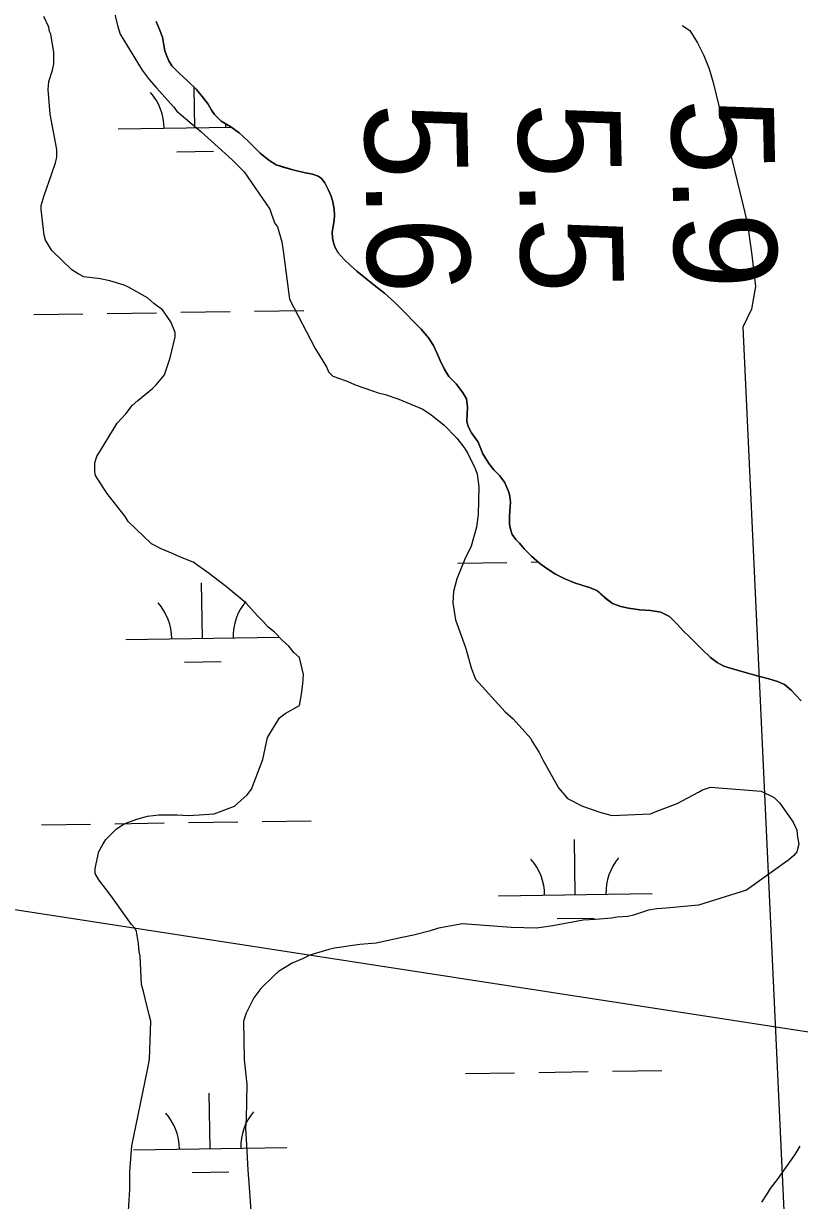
# Model space of a CAD drawing. Extents: x 3807117 to 3845308, y 337856 to 363736.
# Drawn here: x 3830101 to 3830606, y 344779 to 345546 of the extents above; entities that cross this region are included whole.
import ezdxf

# ---------------------------------------------------------------- set-up
doc = ezdxf.new("R2010")
doc.units = 0
for name, color, linetype in [('V-RIVR-RANG', 7, 'Continuous'), ('V-SITE-VEGE', 7, 'Continuous'), ('V-TOPO-MINR', 7, 'Continuous'), ('V-TOPO-SHOR', 7, 'Continuous'), ('V-WETL-SWMP', 7, 'Continuous')]:
    doc.layers.add(name, color=color, linetype=linetype)

msp = doc.modelspace()

# ---------------------------------------------------------------- linework, layer by layer
at = {"layer": 'V-RIVR-RANG'}
msp.add_line((3829972.42, 344987.13), (3830960.73, 344834.65), dxfattribs=at)
at = {"layer": 'V-SITE-VEGE'}
for p, q in [((3830159.54, 345554.42), (3830161.86, 345544.29)), ((3830117.15, 345543.3), (3830113.91, 345550.21)), ((3830117.62, 345540.53), (3830117.15, 345543.3)), ((3830118.54, 345538.69), (3830117.62, 345540.53)), ((3830120.41, 345526.71), (3830118.54, 345538.69)), ((3830161.86, 345544.29), (3830163.71, 345538.76)), ((3830163.71, 345538.76), (3830178.04, 345515.28)), ((3830120.42, 345519.33), (3830120.41, 345526.71)), ((3830117.21, 345507.81), (3830119.5, 345515.18)), ((3830119.5, 345515.18), (3830120.42, 345519.33)), ((3830178.04, 345515.28), (3830182.65, 345509.29)), ((3830116.75, 345502.74), (3830117.21, 345507.81)), ((3830182.65, 345509.29), (3830187.27, 345503.77)), ((3830118.16, 345486.61), (3830116.75, 345502.74)), ((3830187.27, 345503.77), (3830198.35, 345491.34)), ((3830122.34, 345463.57), (3830118.16, 345486.61)), ((3830198.35, 345491.34), (3830200.66, 345488.58)), ((3830200.66, 345488.58), (3830216.35, 345475.23)), ((3830216.35, 345475.23), (3830236.66, 345456.83)), ((3830122.35, 345458.5), (3830122.34, 345463.57)), ((3830119.14, 345447.89), (3830121.44, 345454.81)), ((3830121.44, 345454.81), (3830122.35, 345458.5)), ((3830236.66, 345456.83), (3830244.51, 345449.01)), ((3830114.09, 345433.6), (3830119.14, 345447.89)), ((3830244.51, 345449.01), (3830261.14, 345424.6)), ((3830112.26, 345427.14), (3830114.09, 345433.6)), ((3830112.26, 345424.38), (3830112.26, 345427.14)), ((3830114.13, 345407.79), (3830112.26, 345424.38)), ((3830261.14, 345424.6), (3830264.38, 345415.85)), ((3830264.38, 345415.85), (3830266.22, 345413.09)), ((3830115.06, 345404.56), (3830114.13, 345407.79)), ((3830266.22, 345413.09), (3830269, 345403.41)), ((3830119.22, 345397.65), (3830115.06, 345404.56)), ((3830269, 345403.41), (3830269.94, 345397.42)), ((3830132.14, 345385.23), (3830119.22, 345397.65)), ((3830269.94, 345397.42), (3830274.13, 345366.09)), ((3830136.29, 345382.47), (3830132.14, 345385.23)), ((3830139.98, 345380.63), (3830136.29, 345382.47)), ((3830150.59, 345379.27), (3830139.98, 345380.63)), ((3830157.04, 345377.89), (3830150.59, 345379.27)), ((3830166.27, 345375.14), (3830157.04, 345377.89)), ((3830169.03, 345373.76), (3830166.27, 345375.14)), ((3830181.49, 345366.87), (3830169.03, 345373.76)), ((3830185.64, 345363.19), (3830181.49, 345366.87)), ((3830191.18, 345359.05), (3830185.64, 345363.19)), ((3830274.13, 345366.09), (3830290.77, 345333.85)), ((3830196.72, 345351.22), (3830191.18, 345359.05)), ((3830199.5, 345344.31), (3830196.72, 345351.22)), ((3830196.3, 345327.71), (3830199.5, 345341.54)), ((3830199.5, 345341.54), (3830199.5, 345344.31)), ((3830290.77, 345333.85), (3830298.17, 345321.88)), ((3830192.63, 345316.65), (3830196.3, 345327.71)), ((3830187.11, 345310.18), (3830192.63, 345316.65)), ((3830298.17, 345321.88), (3830299.55, 345318.65)), ((3830299.55, 345318.65), (3830302.32, 345315.89)), ((3830302.32, 345315.89), (3830311.09, 345312.68)), ((3830175.14, 345300.03), (3830184.8, 345307.88)), ((3830184.8, 345307.88), (3830187.11, 345310.18)), ((3830311.09, 345312.68), (3830317.54, 345309.92)), ((3830317.54, 345309.92), (3830328.15, 345306.25)), ((3830171.46, 345296.79), (3830175.14, 345300.03)), ((3830328.15, 345306.25), (3830331.84, 345304.88)), ((3830331.84, 345304.88), (3830336.45, 345303.96)), ((3830336.45, 345303.96), (3830345.21, 345300.75)), ((3830345.21, 345300.75), (3830360.89, 345294.32)), ((3830167.32, 345291.26), (3830171.46, 345296.79)), ((3830360.89, 345294.32), (3830366.43, 345290.64)), ((3830148.46, 345263.57), (3830161.79, 345285.26)), ((3830161.79, 345285.26), (3830167.32, 345291.26)), ((3830366.43, 345290.64), (3830374.73, 345284.2)), ((3830374.73, 345284.2), (3830383.04, 345275.45)), ((3830383.04, 345275.45), (3830387.66, 345269.47)), ((3830387.66, 345269.47), (3830389.97, 345265.79)), ((3830147.08, 345259.42), (3830148.46, 345263.57)), ((3830389.97, 345265.79), (3830395.06, 345255.65)), ((3830147.09, 345253.43), (3830147.08, 345259.42)), ((3830395.06, 345255.65), (3830396.45, 345251.97)), ((3830147.56, 345251.13), (3830147.09, 345253.43)), ((3830154.95, 345239.62), (3830147.56, 345251.13)), ((3830396.45, 345251.97), (3830397.38, 345243.67)), ((3830166.96, 345224.42), (3830154.95, 345239.62)), ((3830397.38, 345243.67), (3830396.95, 345225.7)), ((3830168.81, 345221.2), (3830166.96, 345224.42)), ((3830396.95, 345225.7), (3830396.04, 345217.4)), ((3830184.04, 345206.48), (3830168.81, 345221.2)), ((3830396.04, 345217.4), (3830392.37, 345204.95)), ((3830190.5, 345203.26), (3830184.04, 345206.48)), ((3830198.33, 345200.04), (3830190.5, 345203.26)), ((3830392.37, 345204.95), (3830388.24, 345196.65)), ((3830202.95, 345197.75), (3830198.33, 345200.04)), ((3830211.25, 345194.53), (3830202.95, 345197.75)), ((3830220.94, 345187.63), (3830211.25, 345194.53)), ((3830388.24, 345196.65), (3830383.19, 345183.73)), ((3830224.63, 345184.88), (3830220.94, 345187.63)), ((3830232.94, 345178.43), (3830224.63, 345184.88)), ((3830245.86, 345167.85), (3830232.94, 345178.43)), ((3830383.19, 345183.73), (3830380.89, 345175.43)), ((3830380.89, 345175.43), (3830380.44, 345168.06)), ((3830253.25, 345159.57), (3830245.86, 345167.85)), ((3830380.44, 345168.06), (3830382.31, 345157)), ((3830256.94, 345155.89), (3830253.25, 345159.57)), ((3830260.17, 345152.21), (3830256.94, 345155.89)), ((3830382.31, 345157), (3830388.79, 345139.04)), ((3830264.33, 345148.98), (3830260.17, 345152.21)), ((3830269.4, 345143.46), (3830264.33, 345148.98)), ((3830273.56, 345139.78), (3830269.4, 345143.46)), ((3830276.79, 345135.64), (3830273.56, 345139.78)), ((3830388.79, 345139.04), (3830390.17, 345134.43)), ((3830280.48, 345132.42), (3830276.79, 345135.64)), ((3830283.26, 345121.36), (3830280.48, 345132.42)), ((3830390.17, 345134.43), (3830392.49, 345125.68)), ((3830392.49, 345125.68), (3830395.27, 345118.3)), ((3830282.81, 345115.37), (3830283.26, 345121.36)), ((3830395.27, 345118.3), (3830414.66, 345097.13)), ((3830280.53, 345101.08), (3830281.9, 345108.45)), ((3830281.9, 345108.45), (3830282.81, 345115.37)), ((3830271.32, 345095.99), (3830280.53, 345101.08)), ((3830259.82, 345080.3), (3830267.63, 345093.22)), ((3830267.63, 345093.22), (3830271.32, 345095.99)), ((3830414.66, 345097.13), (3830419.74, 345092.53)), ((3830419.74, 345092.53), (3830431.28, 345079.64)), ((3830256.62, 345066.01), (3830259.82, 345080.3)), ((3830431.28, 345079.64), (3830432.2, 345077.8)), ((3830432.2, 345077.8), (3830436.82, 345070.43)), ((3830436.82, 345070.43), (3830439.14, 345065.83)), ((3830249.27, 345046.64), (3830256.62, 345066.01)), ((3830439.14, 345065.83), (3830449.3, 345047.41)), ((3830449.3, 345047.41), (3830455.31, 345040.5)), ((3830543.33, 345046.17), (3830548.4, 345048.02)), ((3830548.4, 345048.02), (3830581.59, 345045.3)), ((3830238.23, 345035.56), (3830246.51, 345042.95)), ((3830246.51, 345042.95), (3830249.27, 345046.64)), ((3830455.31, 345040.5), (3830464.99, 345035.45)), ((3830526.75, 345037.39), (3830540.57, 345044.78)), ((3830540.57, 345044.78), (3830543.33, 345046.17)), ((3830581.59, 345045.3), (3830589.89, 345041.17)), ((3830589.89, 345041.17), (3830593.58, 345037.49)), ((3830224.87, 345030.47), (3830238.23, 345035.56)), ((3830464.99, 345035.45), (3830476.98, 345031.32)), ((3830509.25, 345030.45), (3830512.47, 345031.83)), ((3830512.47, 345031.83), (3830526.75, 345037.39)), ((3830593.58, 345037.49), (3830602.36, 345025.06)), ((3830161.28, 345020.7), (3830166.34, 345023.93)), ((3830166.34, 345023.93), (3830174.63, 345027.17)), ((3830174.63, 345027.17), (3830181.54, 345029.02)), ((3830181.54, 345029.02), (3830188.92, 345029.96)), ((3830188.92, 345029.96), (3830200.9, 345029.98)), ((3830200.9, 345029.98), (3830208.28, 345029.52)), ((3830208.28, 345029.52), (3830215.19, 345029.99)), ((3830215.19, 345029.99), (3830224.87, 345030.47)), ((3830476.98, 345031.32), (3830484.36, 345029.49)), ((3830484.36, 345029.49), (3830509.25, 345030.45)), ((3830602.36, 345025.06), (3830604.67, 345019.99)), ((3830154.38, 345013.77), (3830161.28, 345020.7)), ((3830604.67, 345019.99), (3830605.14, 345015.38)), ((3830149.78, 345005.93), (3830152.53, 345011)), ((3830152.53, 345011), (3830154.38, 345013.77)), ((3830606.07, 345010.78), (3830604.69, 345005.7)), ((3830605.14, 345015.38), (3830606.07, 345010.78)), ((3830147.49, 344994.87), (3830149.78, 345005.93)), ((3830602.85, 345003.4), (3830599.63, 345000.62)), ((3830604.69, 345005.7), (3830602.85, 345003.4)), ((3830147.49, 344991.64), (3830147.49, 344994.87)), ((3830599.63, 345000.62), (3830572.01, 344980.76)), ((3830149.81, 344987.49), (3830147.49, 344991.64)), ((3830157.66, 344977.36), (3830149.81, 344987.49)), ((3830572.01, 344980.76), (3830540.68, 344971.04)), ((3830171.05, 344958.49), (3830157.66, 344977.36)), ((3830540.68, 344971.04), (3830519.48, 344969.16)), ((3830484, 344962.65), (3830473.4, 344961.72)), ((3830487.69, 344963.12), (3830484, 344962.65)), ((3830494.6, 344963.59), (3830487.69, 344963.12)), ((3830498.29, 344964.52), (3830494.6, 344963.59)), ((3830507.96, 344967.76), (3830498.29, 344964.52)), ((3830513.49, 344968.69), (3830507.96, 344967.76)), ((3830519.48, 344969.16), (3830513.49, 344968.69)), ((3830173.36, 344955.73), (3830171.05, 344958.49)), ((3830174.28, 344953.88), (3830173.36, 344955.73)), ((3830371.09, 344956.03), (3830365.1, 344954.17)), ((3830386.75, 344958.82), (3830371.09, 344956.03)), ((3830418.56, 344956.56), (3830386.75, 344958.82)), ((3830435.15, 344956.13), (3830418.56, 344956.56)), ((3830445.75, 344957.53), (3830435.15, 344956.13)), ((3830465.57, 344961.24), (3830445.75, 344957.53)), ((3830473.4, 344961.72), (3830465.57, 344961.24)), ((3830175.68, 344946.05), (3830174.28, 344953.88)), ((3830337.46, 344947.68), (3830330.54, 344946.29)), ((3830347.59, 344950), (3830337.46, 344947.68)), ((3830354.96, 344951.39), (3830347.59, 344950)), ((3830365.1, 344954.17), (3830354.96, 344951.39)), ((3830176.15, 344940.52), (3830175.68, 344946.05)), ((3830176.61, 344937.76), (3830176.15, 344940.52)), ((3830299.67, 344942.09), (3830287.23, 344938.39)), ((3830303.35, 344943.02), (3830299.67, 344942.09)), ((3830319.94, 344945.35), (3830303.35, 344943.02)), ((3830330.54, 344946.29), (3830319.94, 344945.35)), ((3830177.56, 344919.32), (3830176.61, 344937.76)), ((3830275.71, 344933.3), (3830266.97, 344927.75)), ((3830282.62, 344936.07), (3830275.71, 344933.3)), ((3830287.23, 344938.39), (3830282.62, 344936.07)), ((3830263.74, 344924.98), (3830255.46, 344916.67)), ((3830266.97, 344927.75), (3830263.74, 344924.98)), ((3830178.95, 344914.71), (3830177.56, 344919.32)), ((3830255.46, 344916.67), (3830250.86, 344910.67)), ((3830179.88, 344910.1), (3830178.95, 344914.71)), ((3830182.66, 344899.51), (3830179.88, 344910.1)), ((3830250.86, 344910.67), (3830245.81, 344900.53)), ((3830183.59, 344895.36), (3830182.66, 344899.51)), ((3830182.71, 344870.47), (3830183.59, 344895.36)), ((3830245.81, 344900.53), (3830243.97, 344895.45)), ((3830243.97, 344895.45), (3830244.47, 344870.11)), ((3830181.34, 344862.64), (3830182.71, 344870.47)), ((3830244.47, 344870.11), (3830246.34, 344854.44)), ((3830171.27, 344814.22), (3830181.34, 344862.64)), ((3830246.34, 344854.44), (3830245.91, 344831.85)), ((3830245.91, 344831.85), (3830245.46, 344825.86)), ((3830245.46, 344825.86), (3830245.94, 344814.8)), ((3830169.92, 344797.17), (3830171.27, 344814.22)), ((3830245.94, 344814.8), (3830246.89, 344798.21)), ((3830603.61, 344808.43), (3830606.83, 344813.97)), ((3830592.11, 344792.28), (3830603.61, 344808.43)), ((3830169.93, 344785.64), (3830169.92, 344797.17)), ((3830246.89, 344798.21), (3830247.83, 344787.15)), ((3830247.83, 344787.15), (3830248.77, 344771.48)), ((3830585.68, 344783.06), (3830587.51, 344786.28)), ((3830587.51, 344786.28), (3830592.11, 344792.28)), ((3830168.13, 344757.99), (3830169.93, 344785.64)), ((3830582, 344777.52), (3830585.68, 344783.06))]:
    msp.add_line(p, q, dxfattribs=at)
at = {"layer": 'V-TOPO-MINR'}
msp.add_lwpolyline([(3830530.05, 345544.4), (3830535.02, 345541.05), (3830539.92, 345533.09), (3830544.2, 345524.85), (3830547.53, 345516.19), (3830550.24, 345507.24), (3830569.76, 345426.93), (3830571.45, 345419.37), (3830572.95, 345411.77), (3830574.16, 345404.13), (3830575.18, 345396.45), (3830577.72, 345374.31), (3830575.27, 345359.53), (3830569.44, 345347.71), (3830637.04, 343891.56), (3830618.92, 343569.86)], dxfattribs=at)
at = {"layer": 'V-TOPO-SHOR'}
for points in [[(3830246.88, 345469.18), (3830241.19, 345474.33), (3830235.89, 345478.42), (3830229.54, 345482.11), (3830225.17, 345486.33), (3830223.19, 345489.24), (3830220.94, 345493.07), (3830217.23, 345498.08), (3830213.39, 345502.57), (3830207.56, 345508.25), (3830202.13, 345513.39), (3830197.37, 345518.14), (3830195.38, 345521.45), (3830194.05, 345524.48), (3830192.86, 345527.92), (3830192.19, 345531.62), (3830191.26, 345536.77), (3830189.27, 345541.79), (3830187.15, 345546.94)], [(3830607.65, 345104.1), (3830601.04, 345111.09), (3830596.67, 345114.92), (3830592.04, 345116.89), (3830586.48, 345118.47), (3830579.74, 345120.31), (3830570.48, 345122.81), (3830563.61, 345124.78), (3830557.13, 345126.88), (3830552.89, 345129.13), (3830548.53, 345132.42), (3830543.1, 345137.57), (3830539.26, 345141.4), (3830534.89, 345145.62), (3830530.79, 345149.71), (3830526.68, 345154.2), (3830521.79, 345159.08), (3830516.1, 345161.98), (3830509.35, 345163.03), (3830502.48, 345163.42), (3830495.08, 345164.59), (3830489.92, 345165.65), (3830484.63, 345167.75), (3830479.6, 345171.45), (3830474.31, 345176.06), (3830469.55, 345178.17), (3830465.18, 345179.48), (3830459.89, 345181.2), (3830453.54, 345183.83), (3830447.46, 345186.86), (3830441.77, 345190.42), (3830437.27, 345193.72), (3830431.84, 345198.6), (3830427.08, 345203.35), (3830423.9, 345206.92), (3830421.65, 345209.42), (3830419.26, 345212.72), (3830418.07, 345216.16), (3830417.4, 345219.33), (3830417.53, 345224.49), (3830418.17, 345234), (3830417.51, 345238.63), (3830416.58, 345241.4), (3830414.19, 345246.82), (3830411.14, 345250.78), (3830407.3, 345254.87), (3830403.99, 345258.96), (3830400.15, 345265.17), (3830396.94, 345272.7), (3830392.7, 345278.91), (3830390.71, 345282.6), (3830389.65, 345286.04), (3830389.77, 345291.33), (3830390.16, 345295.69), (3830389.36, 345301.13), (3830386.84, 345305.49), (3830382.61, 345310.77), (3830377.97, 345315.66), (3830374.79, 345320.54), (3830372.27, 345326.09), (3830370.15, 345331.11), (3830367.9, 345335.86), (3830364.71, 345340.88), (3830359.95, 345346.43), (3830357.17, 345349.07), (3830353.73, 345352.5), (3830351.08, 345355.27), (3830347.11, 345359.49), (3830342.6, 345363.98), (3830335.99, 345369.92), (3830330.43, 345374.27), (3830324.74, 345378.89), (3830317.99, 345384.3), (3830313.75, 345387.99), (3830309.65, 345391.82), (3830305.68, 345396.31), (3830303.82, 345399.61), (3830302.89, 345401.99), (3830302.1, 345405.95), (3830301.96, 345409.79), (3830302.74, 345414.67), (3830303.13, 345417.45), (3830303.39, 345420.49), (3830303.12, 345424.72), (3830302.19, 345429.35), (3830301.13, 345433.05), (3830299.4, 345437.14), (3830297.15, 345441.76), (3830294.63, 345444.93), (3830292.65, 345446.25), (3830289.08, 345447.43), (3830283.39, 345448.62), (3830276.25, 345450.33), (3830269.9, 345452.17), (3830265.28, 345453.61), (3830260.51, 345456.65), (3830254.95, 345461.26), (3830251.64, 345464.43), (3830246.88, 345469.18)]]:
    msp.add_lwpolyline(points, dxfattribs=at)
at = {"layer": 'V-WETL-SWMP'}
for p, q in [((3830187.15, 345546.94), (3830189.27, 345541.79)), ((3830189.27, 345541.79), (3830191.26, 345536.77)), ((3830191.26, 345536.77), (3830192.19, 345531.62)), ((3830192.19, 345531.62), (3830192.86, 345527.92)), ((3830192.86, 345527.92), (3830194.05, 345524.48)), ((3830194.05, 345524.48), (3830195.38, 345521.45)), ((3830195.38, 345521.45), (3830197.37, 345518.14)), ((3830197.37, 345518.14), (3830202.13, 345513.39)), ((3830202.13, 345513.39), (3830207.56, 345508.25)), ((3830207.56, 345508.25), (3830213.38, 345502.57)), ((3830212.35, 345477.67), (3830211.96, 345503.96)), ((3830213.38, 345502.57), (3830217.22, 345498.08)), ((3830217.22, 345498.08), (3830220.93, 345493.07)), ((3830220.93, 345493.07), (3830223.19, 345489.24)), ((3830223.19, 345489.24), (3830225.17, 345486.33)), ((3830225.17, 345486.33), (3830229.54, 345482.11)), ((3830162.36, 345476.93), (3830236.39, 345478.03)), ((3830229.54, 345482.11), (3830235.89, 345478.42)), ((3830235.89, 345478.42), (3830241.19, 345474.33)), ((3830241.19, 345474.33), (3830246.88, 345469.18)), ((3830246.88, 345469.18), (3830251.64, 345464.43)), ((3830200.59, 345462.07), (3830224.58, 345462.43)), ((3830251.64, 345464.43), (3830254.95, 345461.26)), ((3830254.95, 345461.26), (3830260.51, 345456.64)), ((3830260.51, 345456.64), (3830265.27, 345453.61)), ((3830265.27, 345453.61), (3830269.9, 345452.16)), ((3830269.9, 345452.16), (3830276.25, 345450.32)), ((3830276.25, 345450.32), (3830283.39, 345448.62)), ((3830283.39, 345448.62), (3830289.08, 345447.44)), ((3830289.08, 345447.44), (3830292.65, 345446.25)), ((3830292.65, 345446.25), (3830294.63, 345444.93)), ((3830294.63, 345444.93), (3830297.15, 345441.76)), ((3830297.15, 345441.76), (3830299.4, 345437.14)), ((3830299.4, 345437.14), (3830301.13, 345433.05)), ((3830301.13, 345433.05), (3830302.19, 345429.35)), ((3830302.19, 345429.35), (3830303.12, 345424.72)), ((3830303.12, 345424.72), (3830303.39, 345420.49)), ((3830303.13, 345417.45), (3830302.74, 345414.68)), ((3830303.39, 345420.49), (3830303.13, 345417.45)), ((3830302.74, 345414.68), (3830301.96, 345409.78)), ((3830301.96, 345409.78), (3830302.09, 345405.95)), ((3830302.09, 345405.95), (3830302.89, 345401.99)), ((3830302.89, 345401.99), (3830303.82, 345399.61)), ((3830303.82, 345399.61), (3830305.68, 345396.31)), ((3830305.68, 345396.31), (3830309.65, 345391.82)), ((3830309.65, 345391.82), (3830313.75, 345387.99)), ((3830313.75, 345387.99), (3830317.99, 345384.3)), ((3830317.99, 345384.3), (3830324.74, 345378.89)), ((3830324.74, 345378.89), (3830330.43, 345374.27)), ((3830330.43, 345374.27), (3830335.99, 345369.92)), ((3830335.99, 345369.92), (3830342.6, 345363.98)), ((3830342.6, 345363.98), (3830347.11, 345359.49)), ((3830107.32, 345356.02), (3830139.32, 345356.5)), ((3830155.31, 345356.74), (3830187.31, 345357.21)), ((3830203.31, 345357.45), (3830235.31, 345357.93)), ((3830251.3, 345358.17), (3830283.3, 345358.65)), ((3830347.11, 345359.49), (3830351.08, 345355.27)), ((3830351.08, 345355.27), (3830353.73, 345352.5)), ((3830353.73, 345352.5), (3830357.17, 345349.07)), ((3830357.17, 345349.07), (3830359.95, 345346.43)), ((3830359.95, 345346.43), (3830364.71, 345340.88)), ((3830364.71, 345340.88), (3830367.89, 345335.86)), ((3830367.89, 345335.86), (3830370.15, 345331.11)), ((3830370.15, 345331.11), (3830372.27, 345326.09)), ((3830372.27, 345326.09), (3830374.79, 345320.54)), ((3830374.79, 345320.54), (3830377.97, 345315.66)), ((3830377.97, 345315.66), (3830382.6, 345310.77)), ((3830382.6, 345310.77), (3830386.84, 345305.49)), ((3830386.84, 345305.49), (3830389.36, 345301.13)), ((3830389.36, 345301.13), (3830390.16, 345295.69)), ((3830390.16, 345295.69), (3830389.77, 345291.33)), ((3830389.77, 345291.33), (3830389.65, 345286.04)), ((3830389.65, 345286.04), (3830390.71, 345282.6)), ((3830390.71, 345282.6), (3830392.7, 345278.91)), ((3830392.7, 345278.91), (3830396.94, 345272.7)), ((3830396.94, 345272.7), (3830400.15, 345265.17)), ((3830400.15, 345265.17), (3830403.99, 345258.96)), ((3830403.99, 345258.96), (3830407.3, 345254.87)), ((3830407.3, 345254.87), (3830411.14, 345250.78)), ((3830411.14, 345250.78), (3830414.19, 345246.82)), ((3830414.19, 345246.82), (3830416.58, 345241.4)), ((3830416.58, 345241.4), (3830417.5, 345238.63)), ((3830417.5, 345238.63), (3830418.17, 345234)), ((3830418.17, 345234), (3830417.53, 345224.48)), ((3830417.53, 345224.48), (3830417.4, 345219.33)), ((3830417.4, 345219.33), (3830418.07, 345216.16)), ((3830418.07, 345216.16), (3830419.26, 345212.72)), ((3830419.26, 345212.72), (3830421.65, 345209.42)), ((3830421.65, 345209.42), (3830423.9, 345206.91)), ((3830423.9, 345206.91), (3830427.08, 345203.35)), ((3830427.08, 345203.35), (3830431.84, 345198.6)), ((3830383.69, 345193.96), (3830415.68, 345194.44)), ((3830431.68, 345194.68), (3830436.12, 345194.75)), ((3830431.84, 345198.6), (3830437.27, 345193.72)), ((3830437.27, 345193.72), (3830441.77, 345190.42)), ((3830441.77, 345190.42), (3830447.46, 345186.86)), ((3830447.46, 345186.86), (3830453.54, 345183.83)), ((3830217.34, 345145.04), (3830216.8, 345181.03)), ((3830453.54, 345183.83), (3830459.89, 345181.19)), ((3830459.89, 345181.19), (3830465.18, 345179.48)), ((3830465.18, 345179.48), (3830469.54, 345178.17)), ((3830469.54, 345178.17), (3830474.31, 345176.06)), ((3830474.31, 345176.06), (3830479.6, 345171.44)), ((3830479.6, 345171.44), (3830484.63, 345167.75)), ((3830484.63, 345167.75), (3830489.92, 345165.64)), ((3830489.92, 345165.64), (3830495.08, 345164.59)), ((3830495.08, 345164.59), (3830502.48, 345163.42)), ((3830502.48, 345163.42), (3830509.35, 345163.03)), ((3830509.35, 345163.03), (3830516.1, 345161.98)), ((3830516.1, 345161.98), (3830521.78, 345159.08)), ((3830521.78, 345159.08), (3830526.68, 345154.2)), ((3830526.68, 345154.2), (3830530.79, 345149.71)), ((3830530.79, 345149.71), (3830534.89, 345145.62)), ((3830167.34, 345144.29), (3830267.33, 345145.79)), ((3830534.89, 345145.62), (3830539.26, 345141.4)), ((3830539.26, 345141.4), (3830543.1, 345137.57)), ((3830543.1, 345137.57), (3830548.53, 345132.42)), ((3830548.53, 345132.42), (3830552.89, 345129.13)), ((3830205.57, 345129.43), (3830229.57, 345129.79)), ((3830552.89, 345129.13), (3830557.13, 345126.88)), ((3830557.13, 345126.88), (3830563.61, 345124.78)), ((3830563.61, 345124.78), (3830570.48, 345122.81)), ((3830570.48, 345122.81), (3830579.74, 345120.31)), ((3830579.74, 345120.31), (3830586.48, 345118.47)), ((3830586.48, 345118.47), (3830592.04, 345116.89)), ((3830592.04, 345116.89), (3830596.67, 345114.92)), ((3830596.67, 345114.92), (3830601.03, 345111.09)), ((3830601.03, 345111.09), (3830607.65, 345104.1)), ((3830112.3, 345023.38), (3830144.3, 345023.86)), ((3830160.3, 345024.1), (3830192.29, 345024.58)), ((3830208.29, 345024.82), (3830240.29, 345025.3)), ((3830256.29, 345025.54), (3830288.28, 345026.02)), ((3830460.34, 344977.85), (3830459.8, 345013.84)), ((3830410.35, 344977.1), (3830510.34, 344978.59)), ((3830448.57, 344962.24), (3830472.57, 344962.6)), ((3830484.66, 344862.76), (3830516.66, 344863.24)), ((3830388.67, 344861.33), (3830420.67, 344861.81)), ((3830436.67, 344862.05), (3830468.66, 344862.53)), ((3830222.32, 344812.4), (3830221.78, 344848.4)), ((3830172.33, 344811.65), (3830272.32, 344813.15)), ((3830210.55, 344796.79), (3830234.55, 344797.15))]:
    msp.add_line(p, q, dxfattribs=at)
for centre, start, end in [((3830157.11, 345477.32), 0.08653, 41.63019), ((3830267.58, 345478.98), 177.58011, 181.63019), ((3830162.09, 345144.68), 0.08653, 41.63019), ((3830272.57, 345146.34), 140.08653, 181.63019), ((3830405.1, 344977.49), 0.08653, 41.63019), ((3830515.57, 344979.15), 140.08653, 181.63019), ((3830167.08, 344812.05), 0.08653, 41.63019), ((3830277.55, 344813.7), 140.08653, 181.63019)]:
    msp.add_arc(centre, 35.25, start, end, dxfattribs=at)

# ---------------------------------------------------------------- texts
at = {"layer": 'V-RIVR-RANG'}
for s, p in [('5.9', (3830522.71, 345496.55)), ('5.6', (3830322.72, 345493.62)), ('5.5', (3830422.74, 345494.03))]:
    msp.add_text(s, height=67, rotation=271.14833, dxfattribs=at).set_placement(p)

doc.saveas('drawing.dxf')
